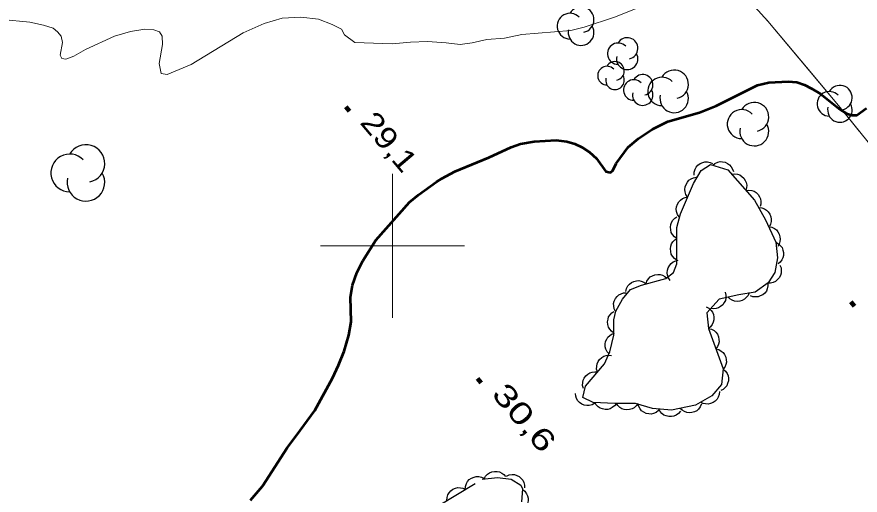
# Model space of a CAD drawing. Extents: x 386081 to 389416, y 5130568 to 5134082.
# Drawn here: x 388747.8 to 388864.9, y 5132165.4 to 5132231.8 of the extents above; entities that cross this region are included whole.
import ezdxf

# ---------------------------------------------------------------- set-up
doc = ezdxf.new("R2010")
doc.units = 0
doc.header["$LTSCALE"] = 1.2
doc.linetypes.add('DOT_DASHED', pattern=[7.7, 5, -1.2, 0.3, -1.2])
for name, color, linetype, lineweight in [('1', 7, 'Continuous', 53), ('2', 7, 'Continuous', 13), ('3', 7, 'Continuous', 140), ('37', 7, 'Continuous', 13), ('44', 7, 'Continuous', 25), ('61', 7, 'Continuous', 13)]:
    doc.layers.add(name, color=color, linetype=linetype, lineweight=lineweight)

msp = doc.modelspace()

# ---------------------------------------------------------------- linework, layer by layer
at = {"layer": '1'}
msp.add_lwpolyline([(388780.28, 5132164.7), (388781.94, 5132166.64), (388785.36, 5132171.97), (388786.68, 5132173.65), (388789.19, 5132177.12), (388791.65, 5132181.61), (388792.49, 5132183.41), (388793.27, 5132185.38), (388793.94, 5132187.6), (388794.24, 5132189.46), (388794.18, 5132192.87), (388794.42, 5132194.55), (388795.03, 5132196.23), (388795.87, 5132197.9), (388797.66, 5132200.78), (388802.34, 5132206.05), (388803.6, 5132207.06), (388806.11, 5132208.86), (388806.83, 5132209.34), (388808.63, 5132210.29), (388813.35, 5132212.26), (388816.46, 5132213.7), (388817.78, 5132214.17), (388819.64, 5132214.47), (388822.69, 5132214.65), (388824.18, 5132214.47), (388825.32, 5132214.17), (388826.27, 5132213.69), (388827.35, 5132212.97), (388828.3, 5132212.13), (388829.61, 5132210.33), (388830.27, 5132210.15), (388830.57, 5132210.45), (388831.05, 5132211.4), (388832.73, 5132213.68), (388834.16, 5132214.87), (388836.08, 5132216.19), (388838.23, 5132217.26), (388842.6, 5132218.52), (388844.93, 5132219.41), (388850.67, 5132222.28), (388852.23, 5132222.64), (388854.92, 5132222.81), (388856.11, 5132222.69), (388857.18, 5132222.33), (388858.14, 5132221.85), (388859.39, 5132221.07), (388862.14, 5132218.91), (388863.03, 5132218.37), (388863.75, 5132218.13), (388864.47, 5132218.13), (388865.78, 5132219.09)], dxfattribs=at)
at = {"layer": '2'}
for points in [[(388792.89, 5132230.06), (388793.31, 5132229.28), (388794.75, 5132228.2), (388799.96, 5132228.01), (388802.48, 5132228.25), (388804.87, 5132228.37), (388807.45, 5132228.18), (388809.37, 5132227.94), (388811.04, 5132228.18), (388813.08, 5132228.65), (388815.54, 5132228.83), (388817.93, 5132229.31), (388824.76, 5132229.9), (388826.62, 5132230.32), (388830.81, 5132231.75), (388835.13, 5132233.42)], [(388745.82, 5132231.39), (388749.66, 5132231.02), (388751.52, 5132230.6), (388752.9, 5132230.18), (388753.5, 5132229.7), (388753.98, 5132229.1), (388754.16, 5132228.19), (388753.85, 5132226.45), (388754.09, 5132225.97), (388754.63, 5132225.91), (388755.77, 5132226.33), (388757.39, 5132227.23), (388761.42, 5132229.09), (388763.64, 5132229.74), (388765.61, 5132230.04), (388766.87, 5132229.98), (388767.65, 5132229.68), (388768.01, 5132229.08), (388768.07, 5132227.94), (388767.59, 5132225.29), (388767.88, 5132223.91), (388768.72, 5132223.79), (388772.02, 5132225.17), (388779.28, 5132229.54), (388782.16, 5132230.86), (388784.68, 5132231.57), (388787.26, 5132231.75), (388789.72, 5132231.45), (388791.63, 5132230.72), (388792.89, 5132230.06)]]:
    msp.add_lwpolyline(points, dxfattribs=at)
at = {"layer": '3'}
for p, q in [((388793.53, 5132219.27), (388794.04, 5132218.66)), ((388863.6, 5132192.24), (388864.11, 5132191.63)), ((388811.79, 5132181.57), (388812.3, 5132180.96))]:
    msp.add_line(p, q, dxfattribs=at)
at = {"layer": '37'}
for points in [[(388741.18, 5132232.01), (388757.21, 5132247.87), (388767.67, 5132258.04), (388774.46, 5132251.74), (388808.11, 5132281.63), (388814.29, 5132275.62), (388840.85, 5132243.63), (388852.11, 5132231.19), (388862.13, 5132219.19), (388869.56, 5132210.01), (388874.65, 5132203.87), (388878.81, 5132198.34), (388887.99, 5132185.36), (388897.42, 5132172.68), (388899.66, 5132170.23), (388907.91, 5132170.38)], [(388852.01, 5132231.3), (388852.11, 5132231.19), (388858.42, 5132223.63)], [(388858.42, 5132223.63), (388862.13, 5132219.19), (388864.78, 5132215.91)]]:
    msp.add_lwpolyline(points, dxfattribs=at)
at = {"layer": '44'}
for points in [[(388841.88, 5132209.81), (388841.89, 5132210.23), (388842.02, 5132210.62), (388842.16, 5132210.92), (388842.4, 5132211.17), (388842.69, 5132211.4), (388843.05, 5132211.55), (388843.36, 5132211.65), (388843.71, 5132211.64), (388844.07, 5132211.58), (388844.41, 5132211.43)], [(388844.44, 5132211.18), (388844.76, 5132211.44), (388845.14, 5132211.6), (388845.46, 5132211.68), (388845.81, 5132211.67), (388846.17, 5132211.59), (388846.52, 5132211.42), (388846.79, 5132211.24), (388847.02, 5132210.97), (388847.2, 5132210.65), (388847.31, 5132210.31)], [(388840.95, 5132206.76), (388840.73, 5132207.11), (388840.62, 5132207.5), (388840.57, 5132207.83), (388840.62, 5132208.17), (388840.74, 5132208.52), (388840.95, 5132208.85), (388841.15, 5132209.1), (388841.45, 5132209.29), (388841.79, 5132209.44), (388842.14, 5132209.51)], [(388847.07, 5132209.94), (388847.49, 5132209.99), (388847.89, 5132209.92), (388848.2, 5132209.83), (388848.5, 5132209.63), (388848.76, 5132209.38), (388848.97, 5132209.05), (388849.11, 5132208.76), (388849.16, 5132208.41), (388849.15, 5132208.04), (388849.06, 5132207.69)], [(388849.06, 5132207.69), (388849.47, 5132207.74), (388849.87, 5132207.67), (388850.19, 5132207.58), (388850.48, 5132207.38), (388850.75, 5132207.13), (388850.95, 5132206.8), (388851.09, 5132206.51), (388851.14, 5132206.16), (388851.13, 5132205.79), (388851.04, 5132205.44)], [(388839.77, 5132204), (388839.54, 5132204.35), (388839.43, 5132204.74), (388839.38, 5132205.07), (388839.44, 5132205.42), (388839.55, 5132205.77), (388839.76, 5132206.09), (388839.97, 5132206.34), (388840.26, 5132206.54), (388840.6, 5132206.69), (388840.95, 5132206.76)], [(388850.84, 5132205.29), (388851.25, 5132205.26), (388851.63, 5132205.11), (388851.92, 5132204.95), (388852.16, 5132204.7), (388852.37, 5132204.39), (388852.5, 5132204.03), (388852.58, 5132203.71), (388852.56, 5132203.36), (388852.47, 5132203), (388852.31, 5132202.68)], [(388839.48, 5132201.02), (388839.13, 5132201.25), (388838.88, 5132201.57), (388838.7, 5132201.85), (388838.62, 5132202.19), (388838.58, 5132202.56), (388838.65, 5132202.94), (388838.74, 5132203.25), (388838.93, 5132203.55), (388839.18, 5132203.82), (388839.48, 5132204.02)], [(388852.23, 5132202.64), (388852.64, 5132202.57), (388853, 5132202.39), (388853.28, 5132202.2), (388853.5, 5132201.93), (388853.68, 5132201.61), (388853.78, 5132201.24), (388853.83, 5132200.91), (388853.78, 5132200.57), (388853.66, 5132200.21), (388853.47, 5132199.91)], [(388839.47, 5132198.02), (388839.13, 5132198.25), (388838.87, 5132198.57), (388838.7, 5132198.85), (388838.61, 5132199.19), (388838.58, 5132199.56), (388838.64, 5132199.94), (388838.73, 5132200.25), (388838.93, 5132200.55), (388839.18, 5132200.82), (388839.48, 5132201.02)], [(388853.21, 5132200.48), (388853.58, 5132200.29), (388853.87, 5132200), (388854.07, 5132199.74), (388854.2, 5132199.41), (388854.27, 5132199.05), (388854.25, 5132198.67), (388854.2, 5132198.34), (388854.04, 5132198.03), (388853.82, 5132197.73), (388853.54, 5132197.5)], [(388838.54, 5132195.2), (388838.31, 5132195.54), (388838.19, 5132195.93), (388838.14, 5132196.26), (388838.18, 5132196.61), (388838.28, 5132196.96), (388838.48, 5132197.29), (388838.68, 5132197.55), (388838.97, 5132197.75), (388839.31, 5132197.91), (388839.66, 5132197.98)], [(388853.78, 5132197.32), (388853.94, 5132196.93), (388853.97, 5132196.52), (388853.96, 5132196.19), (388853.84, 5132195.86), (388853.66, 5132195.54), (388853.4, 5132195.26), (388853.15, 5132195.05), (388852.83, 5132194.91), (388852.47, 5132194.83), (388852.11, 5132194.82)], [(388832.37, 5132193.67), (388832.47, 5132194.08), (388832.67, 5132194.43), (388832.87, 5132194.69), (388833.15, 5132194.9), (388833.49, 5132195.06), (388833.86, 5132195.14), (388834.19, 5132195.17), (388834.53, 5132195.09), (388834.87, 5132194.96), (388835.17, 5132194.75)], [(388835.19, 5132194.7), (388835.32, 5132195.09), (388835.55, 5132195.42), (388835.78, 5132195.67), (388836.08, 5132195.85), (388836.43, 5132195.98), (388836.81, 5132196.02), (388837.13, 5132196.02), (388837.47, 5132195.91), (388837.8, 5132195.75), (388838.08, 5132195.51)], [(388852.1, 5132194.83), (388852.11, 5132194.42), (388852.01, 5132194.02), (388851.89, 5132193.72), (388851.67, 5132193.44), (388851.39, 5132193.2), (388851.05, 5132193.03), (388850.74, 5132192.91), (388850.39, 5132192.89), (388850.02, 5132192.93), (388849.68, 5132193.05)], [(388830.95, 5132190.88), (388830.77, 5132191.25), (388830.7, 5132191.65), (388830.69, 5132191.98), (388830.78, 5132192.32), (388830.94, 5132192.66), (388831.18, 5132192.95), (388831.42, 5132193.18), (388831.73, 5132193.34), (388832.08, 5132193.45), (388832.44, 5132193.48)], [(388846.17, 5132193.56), (388846.28, 5132193.16), (388846.26, 5132192.75), (388846.21, 5132192.42), (388846.05, 5132192.11), (388845.83, 5132191.81), (388845.53, 5132191.57), (388845.26, 5132191.39), (388844.92, 5132191.3), (388844.55, 5132191.26), (388844.19, 5132191.31)], [(388849.51, 5132193.51), (388849.36, 5132193.12), (388849.11, 5132192.8), (388848.87, 5132192.57), (388848.55, 5132192.41), (388848.2, 5132192.3), (388847.82, 5132192.28), (388847.49, 5132192.3), (388847.16, 5132192.43), (388846.84, 5132192.62), (388846.58, 5132192.87)], [(388830.74, 5132187.89), (388830.39, 5132188.13), (388830.14, 5132188.44), (388829.97, 5132188.72), (388829.88, 5132189.06), (388829.84, 5132189.43), (388829.91, 5132189.81), (388830, 5132190.12), (388830.19, 5132190.42), (388830.44, 5132190.69), (388830.74, 5132190.89)], [(388843.55, 5132191.51), (388843.92, 5132191.32), (388844.21, 5132191.03), (388844.41, 5132190.77), (388844.54, 5132190.44), (388844.61, 5132190.08), (388844.59, 5132189.7), (388844.53, 5132189.38), (388844.37, 5132189.06), (388844.15, 5132188.76), (388843.88, 5132188.53)], [(388843.88, 5132188.53), (388844.28, 5132188.43), (388844.63, 5132188.22), (388844.89, 5132188.01), (388845.09, 5132187.72), (388845.24, 5132187.38), (388845.31, 5132187.01), (388845.33, 5132186.68), (388845.25, 5132186.34), (388845.1, 5132186), (388844.89, 5132185.71)], [(388830.06, 5132184.98), (388829.78, 5132185.29), (388829.61, 5132185.66), (388829.52, 5132185.98), (388829.52, 5132186.33), (388829.58, 5132186.7), (388829.74, 5132187.05), (388829.9, 5132187.33), (388830.17, 5132187.56), (388830.48, 5132187.76), (388830.82, 5132187.88)], [(388828.44, 5132182.48), (388828.33, 5132182.88), (388828.34, 5132183.29), (388828.39, 5132183.61), (388828.54, 5132183.93), (388828.75, 5132184.23), (388829.05, 5132184.48), (388829.32, 5132184.66), (388829.66, 5132184.76), (388830.02, 5132184.8), (388830.38, 5132184.76)], [(388844.89, 5132185.71), (388845.3, 5132185.6), (388845.64, 5132185.39), (388845.9, 5132185.18), (388846.1, 5132184.9), (388846.26, 5132184.56), (388846.32, 5132184.18), (388846.35, 5132183.86), (388846.26, 5132183.51), (388846.12, 5132183.17), (388845.91, 5132182.88)], [(388826.5, 5132180.19), (388826.39, 5132180.59), (388826.4, 5132181), (388826.45, 5132181.33), (388826.6, 5132181.64), (388826.81, 5132181.94), (388827.11, 5132182.19), (388827.38, 5132182.37), (388827.72, 5132182.47), (388828.08, 5132182.52), (388828.44, 5132182.48)], [(388845.9, 5132182.88), (388846.22, 5132182.61), (388846.44, 5132182.27), (388846.58, 5132181.97), (388846.63, 5132181.62), (388846.62, 5132181.25), (388846.51, 5132180.88), (388846.39, 5132180.58), (388846.17, 5132180.31), (388845.89, 5132180.07), (388845.57, 5132179.9)], [(388828.06, 5132178.14), (388827.69, 5132177.93), (388827.29, 5132177.85), (388826.97, 5132177.82), (388826.62, 5132177.89), (388826.28, 5132178.03), (388825.97, 5132178.26), (388825.73, 5132178.48), (388825.55, 5132178.78), (388825.42, 5132179.13), (388825.38, 5132179.49)], [(388845.37, 5132179.79), (388845.34, 5132179.37), (388845.2, 5132178.99), (388845.04, 5132178.7), (388844.79, 5132178.45), (388844.49, 5132178.24), (388844.13, 5132178.11), (388843.81, 5132178.02), (388843.46, 5132178.04), (388843.1, 5132178.12), (388842.78, 5132178.28)], [(388831.08, 5132178.11), (388830.83, 5132177.77), (388830.5, 5132177.53), (388830.22, 5132177.37), (388829.87, 5132177.29), (388829.5, 5132177.28), (388829.13, 5132177.36), (388828.82, 5132177.46), (388828.53, 5132177.66), (388828.27, 5132177.92), (388828.08, 5132178.23)], [(388834.08, 5132178.12), (388833.84, 5132177.77), (388833.53, 5132177.52), (388833.25, 5132177.35), (388832.91, 5132177.26), (388832.54, 5132177.22), (388832.16, 5132177.29), (388831.85, 5132177.38), (388831.55, 5132177.57), (388831.28, 5132177.82), (388831.08, 5132178.12)], [(388836.94, 5132177.15), (388836.61, 5132176.88), (388836.24, 5132176.73), (388835.92, 5132176.65), (388835.56, 5132176.66), (388835.2, 5132176.73), (388834.86, 5132176.9), (388834.58, 5132177.08), (388834.36, 5132177.35), (388834.17, 5132177.67), (388834.06, 5132178.01)], [(388842.87, 5132178.04), (388842.71, 5132177.65), (388842.46, 5132177.34), (388842.22, 5132177.11), (388841.9, 5132176.95), (388841.55, 5132176.84), (388841.17, 5132176.83), (388840.84, 5132176.85), (388840.51, 5132176.98), (388840.19, 5132177.17), (388839.93, 5132177.42)], [(388839.96, 5132177.05), (388839.69, 5132176.72), (388839.35, 5132176.5), (388839.06, 5132176.35), (388838.71, 5132176.29), (388838.34, 5132176.3), (388837.97, 5132176.39), (388837.67, 5132176.51), (388837.39, 5132176.73), (388837.14, 5132177.01), (388836.97, 5132177.32)], [(388812.7, 5132167.63), (388812.9, 5132168), (388813.18, 5132168.29), (388813.44, 5132168.49), (388813.77, 5132168.62), (388814.13, 5132168.69), (388814.52, 5132168.67), (388814.84, 5132168.62), (388815.15, 5132168.46), (388815.45, 5132168.24), (388815.68, 5132167.96)], [(388815.8, 5132168.03), (388816.18, 5132168.2), (388816.59, 5132168.24), (388816.92, 5132168.24), (388817.25, 5132168.13), (388817.58, 5132167.96), (388817.87, 5132167.7), (388818.08, 5132167.46), (388818.23, 5132167.14), (388818.32, 5132166.78), (388818.33, 5132166.42)], [(388810.1, 5132166.19), (388810.12, 5132166.61), (388810.26, 5132166.99), (388810.41, 5132167.28), (388810.65, 5132167.54), (388810.95, 5132167.75), (388811.31, 5132167.9), (388811.62, 5132167.98), (388811.97, 5132167.97), (388812.34, 5132167.9), (388812.66, 5132167.75)], [(388807.54, 5132164.63), (388807.56, 5132165.05), (388807.69, 5132165.43), (388807.85, 5132165.72), (388808.09, 5132165.98), (388808.39, 5132166.2), (388808.74, 5132166.34), (388809.06, 5132166.43), (388809.41, 5132166.41), (388809.77, 5132166.34), (388810.1, 5132166.19)], [(388818.03, 5132166.19), (388818.36, 5132165.93), (388818.59, 5132165.59), (388818.75, 5132165.3), (388818.81, 5132164.95), (388818.82, 5132164.59), (388818.72, 5132164.21), (388818.61, 5132163.91), (388818.4, 5132163.63), (388818.13, 5132163.37), (388817.82, 5132163.19)]]:
    msp.add_lwpolyline(points, dxfattribs=at)
at = {"layer": '44', "linetype": 'DOT_DASHED'}
msp.add_lwpolyline([(388853.21, 5132200.48), (388853.45, 5132198.33), (388853.09, 5132196.29), (388852.13, 5132194.86), (388850.34, 5132193.54), (388848.07, 5132193.19), (388845.32, 5132192.59), (388843.64, 5132190.68), (388843.88, 5132188.52), (388845.9, 5132182.9), (388845.66, 5132180.74), (388844.34, 5132179.19), (388842.07, 5132177.87), (388838.73, 5132177.16), (388836.1, 5132177.4), (388833.71, 5132178.12), (388830.84, 5132178.12), (388827.85, 5132178.24), (388826.42, 5132178.96), (388826.78, 5132180.52), (388829.42, 5132183.63), (388830.14, 5132185.3), (388830.74, 5132187.58), (388830.74, 5132189.73), (388830.98, 5132190.93), (388831.94, 5132192.6), (388833.02, 5132193.92), (388834.57, 5132194.52), (388837.92, 5132195.47), (388838.99, 5132196.31), (388839.47, 5132197.51), (388839.48, 5132202.53), (388839.96, 5132204.45), (388841.76, 5132208.63), (388842.84, 5132210.43), (388844.15, 5132211.27), (388846.54, 5132210.54), (388850.24, 5132206.35), (388851.79, 5132203.6)], close=True, dxfattribs=at)
msp.add_lwpolyline([(388806.32, 5132163.89), (388812.42, 5132167.6), (388814.57, 5132167.84), (388816.48, 5132167.6), (388817.8, 5132166.76), (388818.04, 5132166.28), (388817.91, 5132164.48)], dxfattribs=at)
at = {"layer": '44'}
for centre, radius, start, end in [((388826.175, 5132231.372), 1.783, 282.26917, 149.72626), ((388824.642, 5132230.48), 1.783, 44.11537, 269.80396), ((388826.175, 5132229.589), 1.783, 166.93686, 29.62122), ((388831.307, 5132226.664), 1.476, 44.11537, 269.80396), ((388832.577, 5132227.402), 1.476, 282.26917, 149.72626), ((388832.577, 5132225.925), 1.476, 166.93686, 29.62122), ((388829.768, 5132223.619), 1.292, 44.11537, 269.80396), ((388830.88, 5132224.266), 1.292, 282.26917, 149.72626), ((388830.88, 5132222.973), 1.292, 166.93686, 29.62122), ((388834.727, 5132222.337), 1.428, 282.26917, 149.72626), ((388837.397, 5132221.425), 1.973, 44.11537, 269.80396), ((388839.094, 5132222.411), 1.973, 282.26917, 149.72626), ((388833.498, 5132221.622), 1.428, 44.11537, 269.80396), ((388862.103, 5132220.552), 1.707, 282.26917, 149.72626), ((388834.727, 5132220.908), 1.428, 166.93686, 29.62122), ((388839.094, 5132220.438), 1.973, 166.93686, 29.62122), ((388860.635, 5132219.699), 1.707, 44.11537, 269.80396), ((388850.212, 5132217.893), 2.015, 282.26917, 149.72626), ((388848.479, 5132216.886), 2.015, 44.11537, 269.80396), ((388862.103, 5132218.845), 1.707, 166.93686, 29.62122), ((388850.212, 5132215.878), 2.015, 166.93686, 29.62122), ((388757.432, 5132211.417), 2.615, 282.26917, 149.72626), ((388755.183, 5132210.109), 2.615, 44.11537, 269.80396), ((388757.432, 5132208.802), 2.615, 166.93686, 29.62122)]:
    msp.add_arc(centre, radius, start, end, dxfattribs=at)
at = {"layer": '61'}
for p, q in [((388800, 5132190), (388800, 5132210)), ((388790, 5132200), (388810, 5132200))]:
    msp.add_line(p, q, dxfattribs=at)

# ---------------------------------------------------------------- texts
at = {"layer": '3'}
for s, width, p in [('29,1   ', 1.2, (388795.36, 5132217.05)), ('30,6   ', 1.4, (388813.62, 5132179.35))]:
    msp.add_text(s, height=3, rotation=310.294, dxfattribs=dict(at, width=width)).set_placement(p)

doc.saveas('drawing.dxf')
